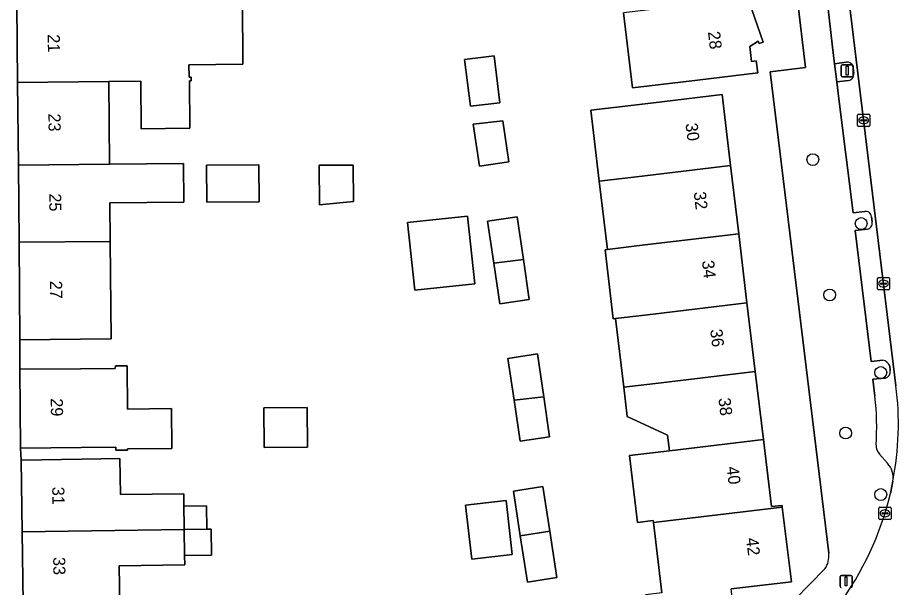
# Model space of a CAD drawing. Extents: x 162073 to 163043, y 381818 to 382561.
# Drawn here: x 162227.7 to 162299.9, y 382192.5 to 382239.5 of the extents above; entities that cross this region are included whole.
import ezdxf

# ---------------------------------------------------------------- set-up
doc = ezdxf.new("R2010")
doc.units = 0
for name, color, linetype in [('IMGEO_Boom', 7, 'Continuous'), ('IMGEO_Erf', 7, 'Continuous'), ('IMGEO_Kolk', 7, 'Continuous'), ('IMGEO_Lichtmast', 7, 'Continuous'), ('IMGEO_Pand', 7, 'Continuous'), ('IMGEO_Pand_nummerreeks', 7, 'Continuous'), ('IMGEO_Parkeervlak_open', 7, 'Continuous'), ('IMGEO_Rijbaan_lokaal_open', 7, 'Continuous'), ('IMGEO_Voetpad_open', 7, 'Continuous')]:
    doc.layers.add(name, color=color, linetype=linetype)

msp = doc.modelspace()

# ---------------------------------------------------------------- linework, layer by layer
at = {"layer": 'IMGEO_Boom'}
for centre in [(162293.212, 382227.81), (162297.201, 382222.536), (162294.604, 382216.654), (162298.814, 382210.257), (162295.922, 382205.271), (162298.816, 382200.198)]:
    msp.add_circle(centre, 0.489, dxfattribs=at)
at = {"layer": 'IMGEO_Erf'}
for points in [[(162289.699, 382235.044), (162292.617, 382235.411), (162290.879, 382250)], [(162246.185, 382240.86), (162246.233, 382235.666), (162241.779, 382235.625), (162241.788, 382234.609), (162241.964, 382234.61), (162241.966, 382234.305), (162241.828, 382234.303), (162241.864, 382230.396), (162237.841, 382230.358), (162237.805, 382234.265), (162235.179, 382234.241), (162235.242, 382227.42), (162241.329, 382227.476), (162241.358, 382224.308), (162235.271, 382224.252), (162235.3, 382221.063), (162235.374, 382213.023), (162232.852, 382213), (162227.852, 382212.954), (162227.85, 382210.528), (162232.85, 382210.574), (162235.707, 382210.6), (162235.729, 382210.813), (162236.698, 382210.822), (162236.73, 382207.252), (162240.335, 382207.285), (162240.365, 382203.998), (162236.726, 382203.965), (162236.727, 382203.865), (162235.744, 382203.856), (162235.742, 382204.105), (162232.91, 382204.079), (162227.91, 382204.033), (162227.961, 382203.037), (162232.961, 382203.104), (162236.098, 382203.166), (162236.138, 382200.2), (162241.355, 382200.27), (162241.369, 382199.248), (162243.232, 382199.273), (162243.258, 382197.344), (162243.603, 382197.349), (162243.631, 382195.211), (162241.424, 382195.181), (162241.434, 382194.404), (162236.032, 382194.331), (162236.077, 382190.974)], [(162287.975, 382240.827), (162289.109, 382237.502), (162288.784, 382237.39), (162288.719, 382237.58), (162288.02, 382237.129), (162288.159, 382235.906), (162288.556, 382235.951), (162288.67, 382234.951), (162283.706, 382234.357), (162278.347, 382233.715), (162277.604, 382239.916)], [(162294.53, 382195.364), (162289.699, 382235.044)], [(162280.769, 382192.091), (162280.076, 382197.9), (162280.058, 382198.049), (162278.766, 382197.895), (162278.108, 382203.411), (162281.385, 382203.802), (162281.232, 382205.085), (162277.918, 382206.645), (162277.631, 382209.053), (162276.954, 382214.714), (162276.761, 382214.691), (162276.082, 382220.38), (162276.276, 382220.403), (162275.605, 382226.024), (162275.184, 382229.549), (162274.906, 382231.882), (162277.989, 382232.25), (162280.764, 382232.581), (162285.728, 382233.174), (162286.43, 382227.316), (162287.103, 382221.696), (162287.784, 382216.006), (162288.462, 382210.348), (162289.135, 382204.727), (162289.797, 382199.202), (162290.68, 382199.308), (162290.698, 382199.159), (162291.442, 382193.014), (162286.476, 382192.432)], [(162291.27, 382191.067), (162291.729, 382191.555), (162294.216, 382194.067)]]:
    msp.add_lwpolyline(points, dxfattribs=at)
for points in [[(162264.507, 382236.06), (162266.939, 382236.361), (162267.417, 382232.496), (162264.984, 382232.205)], [(162267.646, 382231.015), (162268.15, 382227.622), (162265.727, 382227.263), (162265.214, 382230.725)], [(162247.567, 382224.334), (162243.256, 382224.295), (162243.228, 382227.339), (162247.539, 382227.379)], [(162255.337, 382224.349), (162252.541, 382224.08), (162252.511, 382227.339), (162255.309, 382227.364)], [(162264.749, 382223.159), (162265.348, 382217.57), (162260.4, 382217.04), (162259.801, 382222.629)], [(162268.831, 382223.093), (162269.352, 382219.576), (162269.84, 382216.277), (162267.406, 382215.917), (162266.908, 382219.284), (162266.397, 382222.732)], [(162270.505, 382211.786), (162271.026, 382208.264), (162271.514, 382204.97), (162269.08, 382204.61), (162268.582, 382207.972), (162268.071, 382211.426)], [(162251.521, 382207.388), (162251.551, 382204.11), (162247.98, 382204.078), (162247.95, 382207.355)], [(162270.961, 382200.854), (162271.526, 382197.182), (162272.115, 382193.357), (162269.685, 382192.983), (162269.096, 382196.808), (162268.531, 382200.48)], [(162267.933, 382199.703), (162268.435, 382195.266), (162265.091, 382194.887), (162264.588, 382199.325)]]:
    msp.add_lwpolyline(points, close=True, dxfattribs=at)
msp.add_arc((162292.553, 382195.156), 1.988, 326.77823, 6.00318, dxfattribs=at)
at = {"layer": 'IMGEO_Kolk'}
for p, q in [((162296.902, 382230.62), (162296.902, 382231.472)), ((162296.977, 382231.546), (162297.829, 382231.546)), ((162297.161, 382231.04), (162297.161, 382231.052)), ((162297.599, 382231.003), (162297.201, 382231.003)), ((162297.204, 382231.089), (162297.602, 382231.089)), ((162297.39, 382231.326), (162297.415, 382231.326)), ((162297.645, 382231.052), (162297.645, 382231.04)), ((162297.903, 382231.472), (162297.903, 382230.62)), ((162297.829, 382230.546), (162296.977, 382230.546)), ((162297.413, 382230.766), (162297.388, 382230.766)), ((162298.537, 382217.162), (162298.537, 382218.014)), ((162298.612, 382218.088), (162299.464, 382218.088)), ((162299.025, 382217.868), (162299.05, 382217.868)), ((162299.538, 382218.014), (162299.538, 382217.162)), ((162298.796, 382217.582), (162298.796, 382217.594)), ((162299.234, 382217.545), (162298.836, 382217.545)), ((162298.839, 382217.631), (162299.237, 382217.631)), ((162299.048, 382217.308), (162299.023, 382217.308)), ((162299.28, 382217.594), (162299.28, 382217.582)), ((162299.464, 382217.088), (162298.612, 382217.088)), ((162298.663, 382198.224), (162298.663, 382199.076)), ((162298.738, 382199.15), (162299.59, 382199.15)), ((162299.664, 382199.076), (162299.664, 382198.224)), ((162298.922, 382198.644), (162298.922, 382198.656)), ((162299.36, 382198.607), (162298.962, 382198.607)), ((162298.965, 382198.693), (162299.363, 382198.693)), ((162299.174, 382198.37), (162299.149, 382198.37)), ((162299.151, 382198.93), (162299.176, 382198.93)), ((162299.406, 382198.656), (162299.406, 382198.644)), ((162299.59, 382198.15), (162298.738, 382198.15))]:
    msp.add_line(p, q, dxfattribs=at)
for points in [[(162296.902, 382230.62), (162296.902, 382231.472)], [(162296.977, 382231.546), (162297.829, 382231.546)], [(162297.903, 382231.472), (162297.903, 382230.62)], [(162297.829, 382230.546), (162296.977, 382230.546)], [(162298.537, 382217.162), (162298.537, 382218.014)], [(162298.612, 382218.088), (162299.464, 382218.088)], [(162299.538, 382218.014), (162299.538, 382217.162)], [(162299.464, 382217.088), (162298.612, 382217.088)], [(162298.663, 382198.224), (162298.663, 382199.076)], [(162298.738, 382199.15), (162299.59, 382199.15)], [(162299.664, 382199.076), (162299.664, 382198.224)], [(162299.59, 382198.15), (162298.738, 382198.15)]]:
    msp.add_lwpolyline(points, dxfattribs=at)
for centre, radius, start, end in [((162296.979, 382231.47), 0.0765, 91.55205, 178.44795), ((162296.979, 382231.47), 0.0765, 91.55205, 178.44795), ((162297.201, 382231.049), 0.0403, 85.87752, 175.75265), ((162297.198, 382231.039), 0.0366, 178.93798, 274.71019), ((162297.602, 382231.046), 0.043, 264.86636, 352.45326), ((162297.606, 382231.051), 0.0386, 1.73085, 96.63898), ((162297.827, 382231.47), 0.0765, 1.55205, 88.44795), ((162297.827, 382231.47), 0.0765, 1.55205, 88.44795), ((162296.979, 382230.622), 0.0765, 181.55205, 268.44795), ((162296.979, 382230.622), 0.0765, 181.55205, 268.44795), ((162297.827, 382230.622), 0.0765, 271.55205, 358.44795), ((162297.827, 382230.622), 0.0765, 271.55205, 358.44795), ((162298.614, 382218.012), 0.0765, 91.55205, 178.44795), ((162298.614, 382218.012), 0.0765, 91.55205, 178.44795), ((162299.462, 382218.012), 0.0765, 1.55205, 88.44795), ((162299.462, 382218.012), 0.0765, 1.55205, 88.44795), ((162298.614, 382217.164), 0.0765, 181.55205, 268.44795), ((162298.614, 382217.164), 0.0765, 181.55205, 268.44795), ((162298.836, 382217.591), 0.0403, 85.87752, 175.75265), ((162298.833, 382217.581), 0.0366, 178.93798, 274.71019), ((162299.237, 382217.588), 0.043, 264.86636, 352.45326), ((162299.241, 382217.593), 0.0386, 1.73085, 96.63898), ((162299.462, 382217.164), 0.0765, 271.55205, 358.44795), ((162299.462, 382217.164), 0.0765, 271.55205, 358.44795), ((162298.74, 382199.074), 0.0765, 91.55205, 178.44795), ((162298.74, 382199.074), 0.0765, 91.55205, 178.44795), ((162299.588, 382199.074), 0.0765, 1.55205, 88.44795), ((162299.588, 382199.074), 0.0765, 1.55205, 88.44795), ((162298.962, 382198.653), 0.0403, 85.87752, 175.75265), ((162298.959, 382198.643), 0.0366, 178.93798, 274.71019), ((162299.363, 382198.65), 0.043, 264.86636, 352.45326), ((162299.367, 382198.655), 0.0386, 1.73085, 96.63898), ((162298.74, 382198.226), 0.0765, 181.55205, 268.44795), ((162298.74, 382198.226), 0.0765, 181.55205, 268.44795), ((162299.588, 382198.226), 0.0765, 271.55205, 358.44795), ((162299.588, 382198.226), 0.0765, 271.55205, 358.44795)]:
    msp.add_arc(centre, radius, start, end, dxfattribs=at)
for centre, major_axis, ratio, start_param, end_param in [((162297.389, 382231.046), (-0.387, 0.002), 0.722429, 4.712389, 7.853982), ((162297.414, 382231.046), (-0.39, 0.002), 0.717154, 1.570796, 4.712389), ((162299.024, 382217.588), (-0.387, 0.002), 0.722429, 4.712389, 7.853982), ((162299.049, 382217.588), (-0.39, 0.002), 0.717154, 1.570796, 4.712389), ((162299.15, 382198.65), (-0.387, 0.002), 0.722429, 4.712389, 7.853982), ((162299.175, 382198.65), (-0.39, 0.002), 0.717154, 1.570796, 4.712389)]:
    msp.add_ellipse(centre, major_axis=major_axis, ratio=ratio, start_param=start_param, end_param=end_param, dxfattribs=at)
at = {"layer": 'IMGEO_Lichtmast'}
for p, q in [((162295.552, 382234.732), (162295.552, 382235.532)), ((162295.552, 382235.532), (162295.552, 382234.732)), ((162295.652, 382235.632), (162296.442, 382235.632)), ((162296.442, 382235.632), (162295.652, 382235.632)), ((162296.542, 382235.532), (162296.542, 382234.732)), ((162296.542, 382234.732), (162296.542, 382235.532)), ((162296.442, 382234.632), (162295.652, 382234.632)), ((162295.652, 382234.632), (162296.442, 382234.632)), ((162295.458, 382192.64), (162295.458, 382193.44)), ((162295.458, 382193.44), (162295.458, 382192.64)), ((162295.558, 382193.54), (162296.348, 382193.54)), ((162296.348, 382193.54), (162295.558, 382193.54)), ((162296.448, 382193.44), (162296.448, 382192.64)), ((162296.448, 382192.64), (162296.448, 382193.44))]:
    msp.add_line(p, q, dxfattribs=at)
for points in [[(162295.972, 382235.507), (162296.122, 382235.507), (162296.122, 382234.757), (162295.972, 382234.757), (162295.972, 382235.507)], [(162295.878, 382193.415), (162296.028, 382193.415), (162296.028, 382192.665), (162295.878, 382192.665), (162295.878, 382193.415)]]:
    msp.add_lwpolyline(points, dxfattribs=at)
for centre, start, end in [((162295.652, 382235.532), 90, 180), ((162295.652, 382235.532), 90, 180), ((162296.442, 382235.532), 0, 90), ((162296.442, 382235.532), 360, 90), ((162295.652, 382234.732), 180, 270), ((162295.652, 382234.732), 180, 270), ((162296.442, 382234.732), 270, 0), ((162296.442, 382234.732), 270, 0), ((162295.558, 382193.44), 90, 180), ((162295.558, 382193.44), 90, 180), ((162296.348, 382193.44), 0, 90), ((162296.348, 382193.44), 360, 90), ((162295.558, 382192.64), 180, 270), ((162295.558, 382192.64), 180, 270), ((162296.348, 382192.64), 270, 0), ((162296.348, 382192.64), 270, 0)]:
    msp.add_arc(centre, 0.1, start, end, dxfattribs=at)
at = {"layer": 'IMGEO_Pand'}
for points in [[(162227.656, 382234.172), (162235.179, 382234.241), (162237.805, 382234.265), (162237.841, 382230.358), (162241.864, 382230.396), (162241.828, 382234.303), (162241.966, 382234.305), (162241.964, 382234.61), (162241.788, 382234.609), (162241.779, 382235.625), (162246.233, 382235.666), (162246.185, 382240.86), (162241.919, 382240.821), (162241.878, 382245.266), (162233.189, 382244.07), (162233.192, 382243.72), (162233.421, 382243.722), (162233.439, 382241.722), (162233.758, 382241.724), (162233.767, 382240.684), (162227.597, 382240.627)], [(162277.604, 382239.916), (162278.347, 382233.715), (162283.706, 382234.357), (162288.67, 382234.951), (162288.556, 382235.951), (162288.159, 382235.906), (162288.02, 382237.129), (162288.719, 382237.58), (162288.784, 382237.39), (162289.109, 382237.502), (162287.975, 382240.827), (162287.933, 382241.146)], [(162264.984, 382232.205), (162267.417, 382232.496), (162266.939, 382236.361), (162264.507, 382236.06)], [(162235.242, 382227.42), (162235.179, 382234.241), (162227.656, 382234.172), (162227.719, 382227.351)], [(162285.728, 382233.174), (162280.764, 382232.581), (162277.989, 382232.25), (162274.906, 382231.882), (162275.184, 382229.549), (162275.605, 382226.024), (162278.688, 382226.392), (162286.43, 382227.316)], [(162265.727, 382227.263), (162268.15, 382227.622), (162267.646, 382231.015), (162265.214, 382230.725)], [(162227.778, 382220.994), (162235.3, 382221.063), (162235.271, 382224.252), (162241.358, 382224.308), (162241.329, 382227.476), (162235.242, 382227.42), (162227.719, 382227.351)], [(162243.228, 382227.339), (162243.256, 382224.295), (162247.567, 382224.334), (162247.539, 382227.379)], [(162252.541, 382224.08), (162255.337, 382224.349), (162255.309, 382227.364), (162252.511, 382227.339)], [(162276.276, 382220.403), (162279.359, 382220.771), (162287.103, 382221.696), (162286.43, 382227.316), (162278.688, 382226.392), (162275.605, 382226.024)], [(162259.801, 382222.629), (162260.4, 382217.04), (162265.348, 382217.57), (162264.749, 382223.159)], [(162266.908, 382219.284), (162269.352, 382219.576), (162268.831, 382223.093), (162266.397, 382222.732)], [(162276.276, 382220.403), (162276.082, 382220.38), (162276.761, 382214.691), (162276.954, 382214.714), (162280.038, 382215.082), (162287.784, 382216.006), (162287.103, 382221.696), (162279.359, 382220.771)], [(162227.778, 382220.994), (162227.852, 382212.954), (162232.852, 382213), (162235.374, 382213.023), (162235.3, 382221.063)], [(162266.908, 382219.284), (162267.406, 382215.917), (162269.84, 382216.277), (162269.352, 382219.576)], [(162288.462, 382210.348), (162287.784, 382216.006), (162280.038, 382215.082), (162276.954, 382214.714), (162277.631, 382209.053), (162280.714, 382209.422)], [(162271.026, 382208.264), (162270.505, 382211.786), (162268.071, 382211.426), (162268.582, 382207.972)], [(162240.335, 382207.285), (162236.73, 382207.252), (162236.698, 382210.822), (162235.729, 382210.813), (162235.707, 382210.6), (162232.85, 382210.574), (162227.85, 382210.528), (162227.91, 382204.033), (162232.91, 382204.079), (162235.742, 382204.105), (162235.744, 382203.856), (162236.727, 382203.865), (162236.726, 382203.965), (162240.365, 382203.998)], [(162288.462, 382210.348), (162280.714, 382209.422), (162277.631, 382209.053), (162277.918, 382206.645), (162281.232, 382205.085), (162281.385, 382203.802), (162289.135, 382204.727)], [(162271.026, 382208.264), (162268.582, 382207.972), (162269.08, 382204.61), (162271.514, 382204.97)], [(162251.521, 382207.388), (162247.95, 382207.355), (162247.98, 382204.078), (162251.551, 382204.11)], [(162280.076, 382197.9), (162290.698, 382199.159), (162290.68, 382199.308), (162289.797, 382199.202), (162289.135, 382204.727), (162281.385, 382203.802), (162278.108, 382203.411), (162278.766, 382197.895), (162280.058, 382198.049)], [(162232.961, 382203.104), (162227.961, 382203.037), (162228.04, 382197.138), (162241.395, 382197.319), (162241.391, 382197.579), (162241.369, 382199.248), (162241.355, 382200.27), (162236.138, 382200.2), (162236.098, 382203.166)], [(162271.526, 382197.182), (162270.961, 382200.854), (162268.531, 382200.48), (162269.096, 382196.808)], [(162241.369, 382199.248), (162241.391, 382197.579), (162241.395, 382197.319), (162243.258, 382197.344), (162243.232, 382199.273)], [(162265.091, 382194.887), (162268.435, 382195.266), (162267.933, 382199.703), (162264.588, 382199.325)], [(162280.076, 382197.9), (162280.769, 382192.091), (162279.419, 382191.93), (162279.951, 382187.472), (162286.804, 382189.631), (162286.476, 382192.432), (162291.442, 382193.014), (162290.698, 382199.159)], [(162236.032, 382194.331), (162241.434, 382194.404), (162241.424, 382195.181), (162241.395, 382197.319), (162228.04, 382197.138), (162228.119, 382191.239), (162233.119, 382191.306), (162235.42, 382191.337), (162235.425, 382190.965), (162236.077, 382190.974)], [(162243.258, 382197.344), (162241.395, 382197.319), (162241.424, 382195.181), (162243.631, 382195.211), (162243.603, 382197.349)], [(162271.526, 382197.182), (162269.096, 382196.808), (162269.685, 382192.983), (162272.115, 382193.357)]]:
    msp.add_lwpolyline(points, close=True, dxfattribs=at)
at = {"layer": 'IMGEO_Parkeervlak_open'}
for points in [[(162300.062, 382209.169), (162295.224, 382248.984)], [(162293.817, 382246.051), (162294.836, 382237.091), (162295.002, 382235.698), (162295.953, 382235.845)], [(162296.539, 382235.38), (162296.584, 382234.927)], [(162296.167, 382234.332), (162295.18, 382234.215), (162295.356, 382232.822), (162296.536, 382223.434), (162297.496, 382223.539)], [(162298.046, 382223.092), (162298.094, 382222.668)], [(162297.709, 382222.075), (162296.709, 382221.974), (162298.027, 382211.174), (162298.994, 382211.278)], [(162299.552, 382210.815), (162299.599, 382210.42)], [(162299.171, 382209.786), (162298.174, 382209.71), (162298.334, 382208.297)], [(162298.708, 382203.542), (162299.359, 382202.784)]]:
    msp.add_lwpolyline(points, dxfattribs=at)
for centre, radius, start, end in [((162296.032, 382235.343), 0.508, 4.20085, 98.93407), ((162296.079, 382234.837), 0.513, 279.89476, 10.0566), ((162297.58, 382223.08), 0.466, 1.46145, 100.33514), ((162297.642, 382222.54), 0.47, 278.18026, 15.83316), ((162298.814, 382210.494), 0.805, 23.53714, 77.09454), ((162299.001, 382210.362), 0.6, 286.41211, 5.54298), ((162275.853, 382206.027), 24.412, 348.85914, 7.39489), ((162276.149, 382205.774), 22.328, 356.16559, 6.48757), ((162299.546, 382204.284), 1.119, 180.13038, 221.50759), ((162298.189, 382201.625), 1.647, 348.96026, 44.70907)]:
    msp.add_arc(centre, radius, start, end, dxfattribs=at)
at = {"layer": 'IMGEO_Rijbaan_lokaal_open'}
for points in [[(162286.962, 382318.033), (162292.631, 382270.853), (162293.84, 382260.608), (162295.103, 382250), (162295.224, 382248.984), (162300.062, 382209.169)], [(162299.805, 382201.31), (162299.617, 382200.29)]]:
    msp.add_lwpolyline(points, dxfattribs=at)
for centre, radius, start, end in [((162275.853, 382206.027), 24.412, 348.85914, 7.39489), ((162274.834, 382206.235), 25.486, 300.37656, 346.51023)]:
    msp.add_arc(centre, radius, start, end, dxfattribs=at)
at = {"layer": 'IMGEO_Voetpad_open'}
for points in [[(162225.411, 382316.505), (162225.741, 382312.705), (162234.137, 382313.747), (162244.441, 382315.025), (162246.891, 382315.244), (162252.828, 382316.055), (162256.006, 382316.433), (162264.398, 382317.43), (162265.736, 382317.589), (162270.58, 382318.164), (162276.366, 382318.851), (162279.582, 382319.233), (162283.713, 382284.654), (162283.902, 382283.072), (162286.896, 382283.435), (162290.879, 382250), (162292.617, 382235.411), (162289.699, 382235.044), (162294.53, 382195.364)], [(162297.496, 382223.539), (162296.536, 382223.434), (162295.356, 382232.822), (162295.18, 382234.215), (162295.002, 382235.698), (162294.836, 382237.091), (162293.817, 382246.051)], [(162225.628, 382164.21), (162230.814, 382164.492), (162230.116, 382166.894), (162228.169, 382170.248), (162228.152, 382171.358), (162228.081, 382182.892), (162228.035, 382190.302), (162228.119, 382191.239), (162228.04, 382197.138), (162227.961, 382203.037), (162227.91, 382204.033), (162227.85, 382210.528), (162227.852, 382212.954), (162227.778, 382220.994), (162227.719, 382227.351), (162227.656, 382234.172), (162227.597, 382240.627)], [(162295.953, 382235.845), (162295.002, 382235.698), (162295.18, 382234.215), (162296.167, 382234.332)], [(162296.584, 382234.927), (162296.539, 382235.38)], [(162298.094, 382222.668), (162298.046, 382223.092)], [(162298.994, 382211.278), (162298.027, 382211.174), (162296.709, 382221.974), (162297.709, 382222.075)], [(162299.599, 382210.42), (162299.552, 382210.815)], [(162298.334, 382208.297), (162298.174, 382209.71), (162299.171, 382209.786)], [(162299.359, 382202.784), (162298.708, 382203.542)], [(162299.617, 382200.29), (162299.805, 382201.31)], [(162294.216, 382194.067), (162291.729, 382191.555), (162291.27, 382191.067)]]:
    msp.add_lwpolyline(points, dxfattribs=at)
for centre, radius, start, end in [((162296.032, 382235.343), 0.508, 4.20085, 98.93407), ((162296.079, 382234.837), 0.513, 279.89476, 10.0566), ((162297.58, 382223.08), 0.466, 1.46145, 100.33514), ((162297.642, 382222.54), 0.47, 278.18026, 15.83316), ((162298.814, 382210.494), 0.805, 23.53714, 77.09454), ((162299.001, 382210.362), 0.6, 286.41211, 5.54298), ((162276.149, 382205.774), 22.328, 356.16559, 6.48757), ((162299.546, 382204.284), 1.119, 180.13038, 221.50759), ((162298.189, 382201.625), 1.647, 348.96026, 44.70907), ((162274.834, 382206.235), 25.486, 300.37656, 346.51023), ((162292.553, 382195.156), 1.988, 326.77823, 6.00318)]:
    msp.add_arc(centre, radius, start, end, dxfattribs=at)

# ---------------------------------------------------------------- texts
at = {"layer": 'IMGEO_Pand_nummerreeks'}
for s, rotation, p in [('21', 270.52795, (162230.14, 382238.135)), ('28', 276.77253, (162284.563, 382238.333)), ('23', 270.52795, (162230.2, 382231.61)), ('30', 276.82945, (162282.712, 382230.771)), ('32', 276.83007, (162283.39, 382225.114)), ('25', 270.52795, (162230.261, 382225.021)), ('34', 276.83007, (162284.069, 382219.449)), ('27', 270.52795, (162230.327, 382217.823)), ('36', 276.83007, (162284.747, 382213.787)), ('29', 270.52691, (162230.392, 382208.13)), ('38', 276.83007, (162285.425, 382208.122)), ('40', 276.83007, (162286.103, 382202.46)), ('31', 270.76755, (162230.511, 382200.835)), ('42', 276.90307, (162287.705, 382196.589)), ('33', 270.76755, (162230.588, 382195.049))]:
    msp.add_text(s, height=1, rotation=rotation, dxfattribs=at).set_placement(p)

doc.saveas('drawing.dxf')
